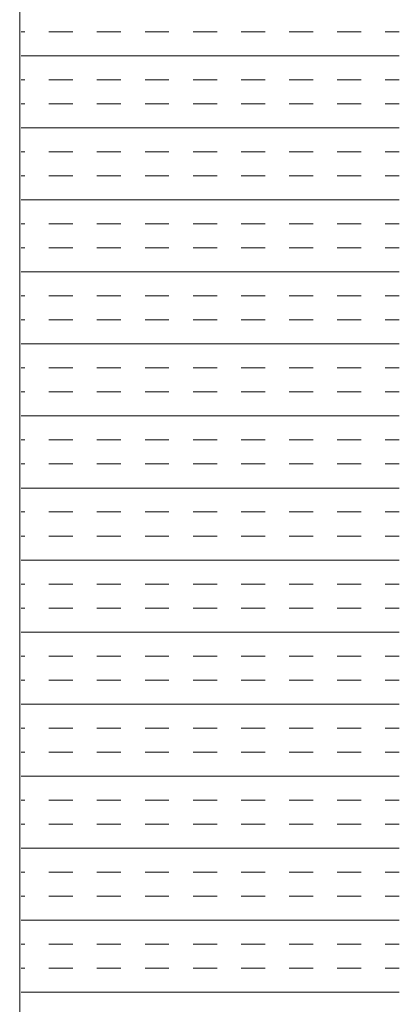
# Model space of a CAD drawing. Extents: x 3940905 to 4145695, y 925352 to 1109797.
# Tile 732 of 1056: x 4038921 to 4038971, y 1097660 to 1097791. Entities that reach past the tile are written whole.
import ezdxf

# ---------------------------------------------------------------- set-up
doc = ezdxf.new("R2010")
doc.units = 0
doc.header["$LTSCALE"] = 750
doc.header["$MEASUREMENT"] = 0
doc.layers.add('CKD Equipments', color=252, linetype='CONTINUOUS', lineweight=0)

msp = doc.modelspace()

# ---------------------------------------------------------------- linework, layer by layer
at = {"layer": 'CKD Equipments'}
msp.add_line((4038921.17, 1097407.2, 10238.7), (4038921.17, 1097871.2, 10238.7), dxfattribs=at)
at = {"layer": 'CKD Equipments', "color": 4, "linetype": 'Continuous'}
for p, q in [((4038921.86, 1097788.94, 9913.53), (4038921.36, 1097788.94, 9913.53)), ((4038928.21, 1097788.94, 9913.53), (4038925.04, 1097788.94, 9913.53)), ((4038934.56, 1097788.94, 9913.53), (4038931.39, 1097788.94, 9913.53)), ((4038940.91, 1097788.94, 9913.53), (4038937.74, 1097788.94, 9913.53)), ((4038947.26, 1097788.94, 9913.53), (4038944.09, 1097788.94, 9913.53)), ((4038953.61, 1097788.94, 9913.53), (4038950.44, 1097788.94, 9913.53)), ((4038959.96, 1097788.94, 9913.53), (4038956.79, 1097788.94, 9913.53)), ((4038966.31, 1097788.94, 9913.53), (4038963.14, 1097788.94, 9913.53)), ((4038971.36, 1097788.94, 9913.53), (4038969.49, 1097788.94, 9913.53)), ((4038971.36, 1097785.76, 9913.53), (4038921.36, 1097785.76, 9913.53)), ((4038921.86, 1097782.59, 9913.53), (4038921.36, 1097782.59, 9913.53)), ((4038928.21, 1097782.59, 9913.53), (4038925.04, 1097782.59, 9913.53)), ((4038934.56, 1097782.59, 9913.53), (4038931.39, 1097782.59, 9913.53)), ((4038940.91, 1097782.59, 9913.53), (4038937.74, 1097782.59, 9913.53)), ((4038947.26, 1097782.59, 9913.53), (4038944.09, 1097782.59, 9913.53)), ((4038953.61, 1097782.59, 9913.53), (4038950.44, 1097782.59, 9913.53)), ((4038959.96, 1097782.59, 9913.53), (4038956.79, 1097782.59, 9913.53)), ((4038966.31, 1097782.59, 9913.53), (4038963.14, 1097782.59, 9913.53)), ((4038971.36, 1097782.59, 9913.53), (4038969.49, 1097782.59, 9913.53)), ((4038921.86, 1097779.41, 9913.53), (4038921.36, 1097779.41, 9913.53)), ((4038928.21, 1097779.41, 9913.53), (4038925.04, 1097779.41, 9913.53)), ((4038934.56, 1097779.41, 9913.53), (4038931.39, 1097779.41, 9913.53)), ((4038940.91, 1097779.41, 9913.53), (4038937.74, 1097779.41, 9913.53)), ((4038947.26, 1097779.41, 9913.53), (4038944.09, 1097779.41, 9913.53)), ((4038953.61, 1097779.41, 9913.53), (4038950.44, 1097779.41, 9913.53)), ((4038959.96, 1097779.41, 9913.53), (4038956.79, 1097779.41, 9913.53)), ((4038966.31, 1097779.41, 9913.53), (4038963.14, 1097779.41, 9913.53)), ((4038971.36, 1097779.41, 9913.53), (4038969.49, 1097779.41, 9913.53)), ((4038971.36, 1097776.24, 9913.53), (4038921.36, 1097776.24, 9913.53)), ((4038921.86, 1097773.06, 9913.53), (4038921.36, 1097773.06, 9913.53)), ((4038928.21, 1097773.06, 9913.53), (4038925.04, 1097773.06, 9913.53)), ((4038934.56, 1097773.06, 9913.53), (4038931.39, 1097773.06, 9913.53)), ((4038940.91, 1097773.06, 9913.53), (4038937.74, 1097773.06, 9913.53)), ((4038947.26, 1097773.06, 9913.53), (4038944.09, 1097773.06, 9913.53)), ((4038953.61, 1097773.06, 9913.53), (4038950.44, 1097773.06, 9913.53)), ((4038959.96, 1097773.06, 9913.53), (4038956.79, 1097773.06, 9913.53)), ((4038966.31, 1097773.06, 9913.53), (4038963.14, 1097773.06, 9913.53)), ((4038971.36, 1097773.06, 9913.53), (4038969.49, 1097773.06, 9913.53)), ((4038921.86, 1097769.89, 9913.53), (4038921.36, 1097769.89, 9913.53)), ((4038928.21, 1097769.89, 9913.53), (4038925.04, 1097769.89, 9913.53)), ((4038934.56, 1097769.89, 9913.53), (4038931.39, 1097769.89, 9913.53)), ((4038940.91, 1097769.89, 9913.53), (4038937.74, 1097769.89, 9913.53)), ((4038947.26, 1097769.89, 9913.53), (4038944.09, 1097769.89, 9913.53)), ((4038953.61, 1097769.89, 9913.53), (4038950.44, 1097769.89, 9913.53)), ((4038959.96, 1097769.89, 9913.53), (4038956.79, 1097769.89, 9913.53)), ((4038966.31, 1097769.89, 9913.53), (4038963.14, 1097769.89, 9913.53)), ((4038971.36, 1097769.89, 9913.53), (4038969.49, 1097769.89, 9913.53)), ((4038971.36, 1097766.71, 9913.53), (4038921.36, 1097766.71, 9913.53)), ((4038921.86, 1097763.54, 9913.53), (4038921.36, 1097763.54, 9913.53)), ((4038928.21, 1097763.54, 9913.53), (4038925.04, 1097763.54, 9913.53)), ((4038934.56, 1097763.54, 9913.53), (4038931.39, 1097763.54, 9913.53)), ((4038940.91, 1097763.54, 9913.53), (4038937.74, 1097763.54, 9913.53)), ((4038947.26, 1097763.54, 9913.53), (4038944.09, 1097763.54, 9913.53)), ((4038953.61, 1097763.54, 9913.53), (4038950.44, 1097763.54, 9913.53)), ((4038959.96, 1097763.54, 9913.53), (4038956.79, 1097763.54, 9913.53)), ((4038966.31, 1097763.54, 9913.53), (4038963.14, 1097763.54, 9913.53)), ((4038971.36, 1097763.54, 9913.53), (4038969.49, 1097763.54, 9913.53)), ((4038921.86, 1097760.36, 9913.53), (4038921.36, 1097760.36, 9913.53)), ((4038928.21, 1097760.36, 9913.53), (4038925.04, 1097760.36, 9913.53)), ((4038934.56, 1097760.36, 9913.53), (4038931.39, 1097760.36, 9913.53)), ((4038940.91, 1097760.36, 9913.53), (4038937.74, 1097760.36, 9913.53)), ((4038947.26, 1097760.36, 9913.53), (4038944.09, 1097760.36, 9913.53)), ((4038953.61, 1097760.36, 9913.53), (4038950.44, 1097760.36, 9913.53)), ((4038959.96, 1097760.36, 9913.53), (4038956.79, 1097760.36, 9913.53)), ((4038966.31, 1097760.36, 9913.53), (4038963.14, 1097760.36, 9913.53)), ((4038971.36, 1097760.36, 9913.53), (4038969.49, 1097760.36, 9913.53)), ((4038971.36, 1097757.19, 9913.53), (4038921.36, 1097757.19, 9913.53)), ((4038921.86, 1097754.01, 9913.53), (4038921.36, 1097754.01, 9913.53)), ((4038928.21, 1097754.01, 9913.53), (4038925.04, 1097754.01, 9913.53)), ((4038934.56, 1097754.01, 9913.53), (4038931.39, 1097754.01, 9913.53)), ((4038940.91, 1097754.01, 9913.53), (4038937.74, 1097754.01, 9913.53)), ((4038947.26, 1097754.01, 9913.53), (4038944.09, 1097754.01, 9913.53)), ((4038953.61, 1097754.01, 9913.53), (4038950.44, 1097754.01, 9913.53)), ((4038959.96, 1097754.01, 9913.53), (4038956.79, 1097754.01, 9913.53)), ((4038966.31, 1097754.01, 9913.53), (4038963.14, 1097754.01, 9913.53)), ((4038971.36, 1097754.01, 9913.53), (4038969.49, 1097754.01, 9913.53)), ((4038921.86, 1097750.84, 9913.53), (4038921.36, 1097750.84, 9913.53)), ((4038928.21, 1097750.84, 9913.53), (4038925.04, 1097750.84, 9913.53)), ((4038934.56, 1097750.84, 9913.53), (4038931.39, 1097750.84, 9913.53)), ((4038940.91, 1097750.84, 9913.53), (4038937.74, 1097750.84, 9913.53)), ((4038947.26, 1097750.84, 9913.53), (4038944.09, 1097750.84, 9913.53)), ((4038953.61, 1097750.84, 9913.53), (4038950.44, 1097750.84, 9913.53)), ((4038959.96, 1097750.84, 9913.53), (4038956.79, 1097750.84, 9913.53)), ((4038966.31, 1097750.84, 9913.53), (4038963.14, 1097750.84, 9913.53)), ((4038971.36, 1097750.84, 9913.53), (4038969.49, 1097750.84, 9913.53)), ((4038971.36, 1097747.66, 9913.53), (4038921.36, 1097747.66, 9913.53)), ((4038921.86, 1097744.49, 9913.53), (4038921.36, 1097744.49, 9913.53)), ((4038928.21, 1097744.49, 9913.53), (4038925.04, 1097744.49, 9913.53)), ((4038934.56, 1097744.49, 9913.53), (4038931.39, 1097744.49, 9913.53)), ((4038940.91, 1097744.49, 9913.53), (4038937.74, 1097744.49, 9913.53)), ((4038947.26, 1097744.49, 9913.53), (4038944.09, 1097744.49, 9913.53)), ((4038953.61, 1097744.49, 9913.53), (4038950.44, 1097744.49, 9913.53)), ((4038959.96, 1097744.49, 9913.53), (4038956.79, 1097744.49, 9913.53)), ((4038966.31, 1097744.49, 9913.53), (4038963.14, 1097744.49, 9913.53)), ((4038971.36, 1097744.49, 9913.53), (4038969.49, 1097744.49, 9913.53)), ((4038921.86, 1097741.31, 9913.53), (4038921.36, 1097741.31, 9913.53)), ((4038928.21, 1097741.31, 9913.53), (4038925.04, 1097741.31, 9913.53)), ((4038934.56, 1097741.31, 9913.53), (4038931.39, 1097741.31, 9913.53)), ((4038940.91, 1097741.31, 9913.53), (4038937.74, 1097741.31, 9913.53)), ((4038947.26, 1097741.31, 9913.53), (4038944.09, 1097741.31, 9913.53)), ((4038953.61, 1097741.31, 9913.53), (4038950.44, 1097741.31, 9913.53)), ((4038959.96, 1097741.31, 9913.53), (4038956.79, 1097741.31, 9913.53)), ((4038966.31, 1097741.31, 9913.53), (4038963.14, 1097741.31, 9913.53)), ((4038971.36, 1097741.31, 9913.53), (4038969.49, 1097741.31, 9913.53)), ((4038971.36, 1097738.14, 9913.53), (4038921.36, 1097738.14, 9913.53)), ((4038921.86, 1097734.96, 9913.53), (4038921.36, 1097734.96, 9913.53)), ((4038928.21, 1097734.96, 9913.53), (4038925.04, 1097734.96, 9913.53)), ((4038934.56, 1097734.96, 9913.53), (4038931.39, 1097734.96, 9913.53)), ((4038940.91, 1097734.96, 9913.53), (4038937.74, 1097734.96, 9913.53)), ((4038947.26, 1097734.96, 9913.53), (4038944.09, 1097734.96, 9913.53)), ((4038953.61, 1097734.96, 9913.53), (4038950.44, 1097734.96, 9913.53)), ((4038959.96, 1097734.96, 9913.53), (4038956.79, 1097734.96, 9913.53)), ((4038966.31, 1097734.96, 9913.53), (4038963.14, 1097734.96, 9913.53)), ((4038971.36, 1097734.96, 9913.53), (4038969.49, 1097734.96, 9913.53)), ((4038921.86, 1097731.79, 9913.53), (4038921.36, 1097731.79, 9913.53)), ((4038928.21, 1097731.79, 9913.53), (4038925.04, 1097731.79, 9913.53)), ((4038934.56, 1097731.79, 9913.53), (4038931.39, 1097731.79, 9913.53)), ((4038940.91, 1097731.79, 9913.53), (4038937.74, 1097731.79, 9913.53)), ((4038947.26, 1097731.79, 9913.53), (4038944.09, 1097731.79, 9913.53)), ((4038953.61, 1097731.79, 9913.53), (4038950.44, 1097731.79, 9913.53)), ((4038959.96, 1097731.79, 9913.53), (4038956.79, 1097731.79, 9913.53)), ((4038966.31, 1097731.79, 9913.53), (4038963.14, 1097731.79, 9913.53)), ((4038971.36, 1097731.79, 9913.53), (4038969.49, 1097731.79, 9913.53)), ((4038971.36, 1097728.61, 9913.53), (4038921.36, 1097728.61, 9913.53)), ((4038921.86, 1097725.44, 9913.53), (4038921.36, 1097725.44, 9913.53)), ((4038928.21, 1097725.44, 9913.53), (4038925.04, 1097725.44, 9913.53)), ((4038934.56, 1097725.44, 9913.53), (4038931.39, 1097725.44, 9913.53)), ((4038940.91, 1097725.44, 9913.53), (4038937.74, 1097725.44, 9913.53)), ((4038947.26, 1097725.44, 9913.53), (4038944.09, 1097725.44, 9913.53)), ((4038953.61, 1097725.44, 9913.53), (4038950.44, 1097725.44, 9913.53)), ((4038959.96, 1097725.44, 9913.53), (4038956.79, 1097725.44, 9913.53)), ((4038966.31, 1097725.44, 9913.53), (4038963.14, 1097725.44, 9913.53)), ((4038971.36, 1097725.44, 9913.53), (4038969.49, 1097725.44, 9913.53)), ((4038921.86, 1097722.26, 9913.53), (4038921.36, 1097722.26, 9913.53)), ((4038928.21, 1097722.26, 9913.53), (4038925.04, 1097722.26, 9913.53)), ((4038934.56, 1097722.26, 9913.53), (4038931.39, 1097722.26, 9913.53)), ((4038940.91, 1097722.26, 9913.53), (4038937.74, 1097722.26, 9913.53)), ((4038947.26, 1097722.26, 9913.53), (4038944.09, 1097722.26, 9913.53)), ((4038953.61, 1097722.26, 9913.53), (4038950.44, 1097722.26, 9913.53)), ((4038959.96, 1097722.26, 9913.53), (4038956.79, 1097722.26, 9913.53)), ((4038966.31, 1097722.26, 9913.53), (4038963.14, 1097722.26, 9913.53)), ((4038971.36, 1097722.26, 9913.53), (4038969.49, 1097722.26, 9913.53)), ((4038971.36, 1097719.09, 9913.53), (4038921.36, 1097719.09, 9913.53)), ((4038921.86, 1097715.91, 9913.53), (4038921.36, 1097715.91, 9913.53)), ((4038928.21, 1097715.91, 9913.53), (4038925.04, 1097715.91, 9913.53)), ((4038934.56, 1097715.91, 9913.53), (4038931.39, 1097715.91, 9913.53)), ((4038940.91, 1097715.91, 9913.53), (4038937.74, 1097715.91, 9913.53)), ((4038947.26, 1097715.91, 9913.53), (4038944.09, 1097715.91, 9913.53)), ((4038953.61, 1097715.91, 9913.53), (4038950.44, 1097715.91, 9913.53)), ((4038959.96, 1097715.91, 9913.53), (4038956.79, 1097715.91, 9913.53)), ((4038966.31, 1097715.91, 9913.53), (4038963.14, 1097715.91, 9913.53)), ((4038971.36, 1097715.91, 9913.53), (4038969.49, 1097715.91, 9913.53)), ((4038921.86, 1097712.74, 9913.53), (4038921.36, 1097712.74, 9913.53)), ((4038928.21, 1097712.74, 9913.53), (4038925.04, 1097712.74, 9913.53)), ((4038934.56, 1097712.74, 9913.53), (4038931.39, 1097712.74, 9913.53)), ((4038940.91, 1097712.74, 9913.53), (4038937.74, 1097712.74, 9913.53)), ((4038947.26, 1097712.74, 9913.53), (4038944.09, 1097712.74, 9913.53)), ((4038953.61, 1097712.74, 9913.53), (4038950.44, 1097712.74, 9913.53)), ((4038959.96, 1097712.74, 9913.53), (4038956.79, 1097712.74, 9913.53)), ((4038966.31, 1097712.74, 9913.53), (4038963.14, 1097712.74, 9913.53)), ((4038971.36, 1097712.74, 9913.53), (4038969.49, 1097712.74, 9913.53)), ((4038971.36, 1097709.56, 9913.53), (4038921.36, 1097709.56, 9913.53)), ((4038921.86, 1097706.39, 9913.53), (4038921.36, 1097706.39, 9913.53)), ((4038928.21, 1097706.39, 9913.53), (4038925.04, 1097706.39, 9913.53)), ((4038934.56, 1097706.39, 9913.53), (4038931.39, 1097706.39, 9913.53)), ((4038940.91, 1097706.39, 9913.53), (4038937.74, 1097706.39, 9913.53)), ((4038947.26, 1097706.39, 9913.53), (4038944.09, 1097706.39, 9913.53)), ((4038953.61, 1097706.39, 9913.53), (4038950.44, 1097706.39, 9913.53)), ((4038959.96, 1097706.39, 9913.53), (4038956.79, 1097706.39, 9913.53)), ((4038966.31, 1097706.39, 9913.53), (4038963.14, 1097706.39, 9913.53)), ((4038971.36, 1097706.39, 9913.53), (4038969.49, 1097706.39, 9913.53)), ((4038921.86, 1097703.21, 9913.53), (4038921.36, 1097703.21, 9913.53)), ((4038928.21, 1097703.21, 9913.53), (4038925.04, 1097703.21, 9913.53)), ((4038934.56, 1097703.21, 9913.53), (4038931.39, 1097703.21, 9913.53)), ((4038940.91, 1097703.21, 9913.53), (4038937.74, 1097703.21, 9913.53)), ((4038947.26, 1097703.21, 9913.53), (4038944.09, 1097703.21, 9913.53)), ((4038953.61, 1097703.21, 9913.53), (4038950.44, 1097703.21, 9913.53)), ((4038959.96, 1097703.21, 9913.53), (4038956.79, 1097703.21, 9913.53)), ((4038966.31, 1097703.21, 9913.53), (4038963.14, 1097703.21, 9913.53)), ((4038971.36, 1097703.21, 9913.53), (4038969.49, 1097703.21, 9913.53)), ((4038971.36, 1097700.04, 9913.53), (4038921.36, 1097700.04, 9913.53)), ((4038921.86, 1097696.86, 9913.53), (4038921.36, 1097696.86, 9913.53)), ((4038928.21, 1097696.86, 9913.53), (4038925.04, 1097696.86, 9913.53)), ((4038934.56, 1097696.86, 9913.53), (4038931.39, 1097696.86, 9913.53)), ((4038940.91, 1097696.86, 9913.53), (4038937.74, 1097696.86, 9913.53)), ((4038947.26, 1097696.86, 9913.53), (4038944.09, 1097696.86, 9913.53)), ((4038953.61, 1097696.86, 9913.53), (4038950.44, 1097696.86, 9913.53)), ((4038959.96, 1097696.86, 9913.53), (4038956.79, 1097696.86, 9913.53)), ((4038966.31, 1097696.86, 9913.53), (4038963.14, 1097696.86, 9913.53)), ((4038971.36, 1097696.86, 9913.53), (4038969.49, 1097696.86, 9913.53)), ((4038921.86, 1097693.69, 9913.53), (4038921.36, 1097693.69, 9913.53)), ((4038928.21, 1097693.69, 9913.53), (4038925.04, 1097693.69, 9913.53)), ((4038934.56, 1097693.69, 9913.53), (4038931.39, 1097693.69, 9913.53)), ((4038940.91, 1097693.69, 9913.53), (4038937.74, 1097693.69, 9913.53)), ((4038947.26, 1097693.69, 9913.53), (4038944.09, 1097693.69, 9913.53)), ((4038953.61, 1097693.69, 9913.53), (4038950.44, 1097693.69, 9913.53)), ((4038959.96, 1097693.69, 9913.53), (4038956.79, 1097693.69, 9913.53)), ((4038966.31, 1097693.69, 9913.53), (4038963.14, 1097693.69, 9913.53)), ((4038971.36, 1097693.69, 9913.53), (4038969.49, 1097693.69, 9913.53)), ((4038971.36, 1097690.51, 9913.53), (4038921.36, 1097690.51, 9913.53)), ((4038921.86, 1097687.34, 9913.53), (4038921.36, 1097687.34, 9913.53)), ((4038928.21, 1097687.34, 9913.53), (4038925.04, 1097687.34, 9913.53)), ((4038934.56, 1097687.34, 9913.53), (4038931.39, 1097687.34, 9913.53)), ((4038940.91, 1097687.34, 9913.53), (4038937.74, 1097687.34, 9913.53)), ((4038947.26, 1097687.34, 9913.53), (4038944.09, 1097687.34, 9913.53)), ((4038953.61, 1097687.34, 9913.53), (4038950.44, 1097687.34, 9913.53)), ((4038959.96, 1097687.34, 9913.53), (4038956.79, 1097687.34, 9913.53)), ((4038966.31, 1097687.34, 9913.53), (4038963.14, 1097687.34, 9913.53)), ((4038971.36, 1097687.34, 9913.53), (4038969.49, 1097687.34, 9913.53)), ((4038921.86, 1097684.16, 9913.53), (4038921.36, 1097684.16, 9913.53)), ((4038928.21, 1097684.16, 9913.53), (4038925.04, 1097684.16, 9913.53)), ((4038934.56, 1097684.16, 9913.53), (4038931.39, 1097684.16, 9913.53)), ((4038940.91, 1097684.16, 9913.53), (4038937.74, 1097684.16, 9913.53)), ((4038947.26, 1097684.16, 9913.53), (4038944.09, 1097684.16, 9913.53)), ((4038953.61, 1097684.16, 9913.53), (4038950.44, 1097684.16, 9913.53)), ((4038959.96, 1097684.16, 9913.53), (4038956.79, 1097684.16, 9913.53)), ((4038966.31, 1097684.16, 9913.53), (4038963.14, 1097684.16, 9913.53)), ((4038971.36, 1097684.16, 9913.53), (4038969.49, 1097684.16, 9913.53)), ((4038971.36, 1097680.99, 9913.53), (4038921.36, 1097680.99, 9913.53)), ((4038921.86, 1097677.81, 9913.53), (4038921.36, 1097677.81, 9913.53)), ((4038928.21, 1097677.81, 9913.53), (4038925.04, 1097677.81, 9913.53)), ((4038934.56, 1097677.81, 9913.53), (4038931.39, 1097677.81, 9913.53)), ((4038940.91, 1097677.81, 9913.53), (4038937.74, 1097677.81, 9913.53)), ((4038947.26, 1097677.81, 9913.53), (4038944.09, 1097677.81, 9913.53)), ((4038953.61, 1097677.81, 9913.53), (4038950.44, 1097677.81, 9913.53)), ((4038959.96, 1097677.81, 9913.53), (4038956.79, 1097677.81, 9913.53)), ((4038966.31, 1097677.81, 9913.53), (4038963.14, 1097677.81, 9913.53)), ((4038971.36, 1097677.81, 9913.53), (4038969.49, 1097677.81, 9913.53)), ((4038921.86, 1097674.64, 9913.53), (4038921.36, 1097674.64, 9913.53)), ((4038928.21, 1097674.64, 9913.53), (4038925.04, 1097674.64, 9913.53)), ((4038934.56, 1097674.64, 9913.53), (4038931.39, 1097674.64, 9913.53)), ((4038940.91, 1097674.64, 9913.53), (4038937.74, 1097674.64, 9913.53)), ((4038947.26, 1097674.64, 9913.53), (4038944.09, 1097674.64, 9913.53)), ((4038953.61, 1097674.64, 9913.53), (4038950.44, 1097674.64, 9913.53)), ((4038959.96, 1097674.64, 9913.53), (4038956.79, 1097674.64, 9913.53)), ((4038966.31, 1097674.64, 9913.53), (4038963.14, 1097674.64, 9913.53)), ((4038971.36, 1097674.64, 9913.53), (4038969.49, 1097674.64, 9913.53)), ((4038971.36, 1097671.46, 9913.53), (4038921.36, 1097671.46, 9913.53)), ((4038921.86, 1097668.29, 9913.53), (4038921.36, 1097668.29, 9913.53)), ((4038928.21, 1097668.29, 9913.53), (4038925.04, 1097668.29, 9913.53)), ((4038934.56, 1097668.29, 9913.53), (4038931.39, 1097668.29, 9913.53)), ((4038940.91, 1097668.29, 9913.53), (4038937.74, 1097668.29, 9913.53)), ((4038947.26, 1097668.29, 9913.53), (4038944.09, 1097668.29, 9913.53)), ((4038953.61, 1097668.29, 9913.53), (4038950.44, 1097668.29, 9913.53)), ((4038959.96, 1097668.29, 9913.53), (4038956.79, 1097668.29, 9913.53)), ((4038966.31, 1097668.29, 9913.53), (4038963.14, 1097668.29, 9913.53)), ((4038971.36, 1097668.29, 9913.53), (4038969.49, 1097668.29, 9913.53)), ((4038921.86, 1097665.11, 9913.53), (4038921.36, 1097665.11, 9913.53)), ((4038928.21, 1097665.11, 9913.53), (4038925.04, 1097665.11, 9913.53)), ((4038934.56, 1097665.11, 9913.53), (4038931.39, 1097665.11, 9913.53)), ((4038940.91, 1097665.11, 9913.53), (4038937.74, 1097665.11, 9913.53)), ((4038947.26, 1097665.11, 9913.53), (4038944.09, 1097665.11, 9913.53)), ((4038953.61, 1097665.11, 9913.53), (4038950.44, 1097665.11, 9913.53)), ((4038959.96, 1097665.11, 9913.53), (4038956.79, 1097665.11, 9913.53)), ((4038966.31, 1097665.11, 9913.53), (4038963.14, 1097665.11, 9913.53)), ((4038971.36, 1097665.11, 9913.53), (4038969.49, 1097665.11, 9913.53)), ((4038971.36, 1097661.94, 9913.53), (4038921.36, 1097661.94, 9913.53))]:
    msp.add_line(p, q, dxfattribs=at)

doc.saveas('drawing.dxf')
